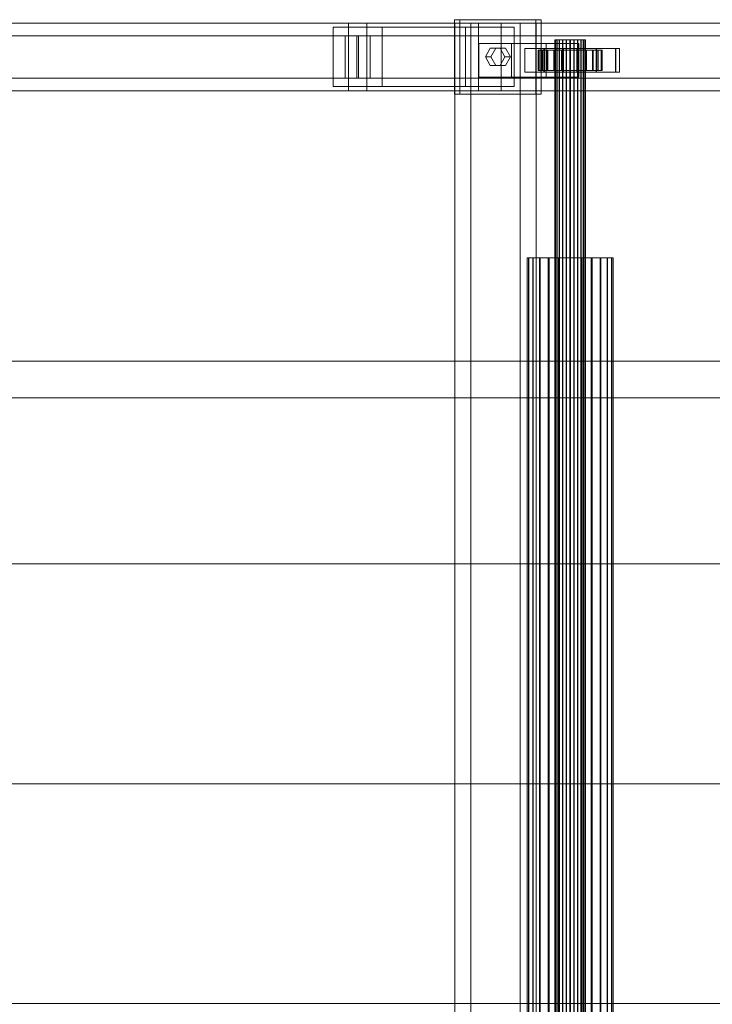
# Model space of a CAD drawing. Header units: millimetres. Extents: x -2233 to 61924, y -68080 to 6847.
# Tile 453 of 656: x 7023 to 7432, y -18130 to -17548. Entities that reach past the tile are written whole.
import ezdxf

# ---------------------------------------------------------------- set-up
doc = ezdxf.new("R2010")
doc.units = ezdxf.units.MM
doc.layers.add('superior_C01', color=7, linetype='Continuous', lineweight=0)

msp = doc.modelspace()

# ---------------------------------------------------------------- linework, layer by layer
at = {"layer": 'superior_C01'}
for p, q in [((7217.04, -17550), (6061.478, -17550)), ((6072.263, -17550), (7227.824, -17550)), ((7293.88, -17550), (6138.318, -17550)), ((6151.799, -17550), (7307.361, -17550)), ((7217.04, -17550), (7217.04, -17590)), ((7227.824, -17550), (7217.04, -17550)), ((8372.601, -17550), (7217.04, -17550)), ((7227.824, -17590), (7227.824, -17550)), ((7227.824, -17550), (8383.386, -17550)), ((7327.857, -17548), (7279.709, -17548)), ((7279.709, -17548), (7279.709, -17592)), ((7282.944, -17548), (7279.709, -17548)), ((7318.532, -17550), (7280.013, -17550)), ((7280.013, -17550), (7280.013, -18450)), ((7289.45, -17550), (7280.013, -17550)), ((7282.944, -17592), (7282.944, -17548)), ((7282.944, -17548), (7331.093, -17548)), ((7289.45, -18450), (7289.45, -17550)), ((7289.45, -17550), (7327.968, -17550)), ((7293.88, -17550), (7293.88, -17590)), ((7307.361, -17550), (7293.88, -17550)), ((8449.442, -17550), (7293.88, -17550)), ((7307.361, -17590), (7307.361, -17550)), ((7307.361, -17550), (8462.923, -17550)), ((7318.532, -18450), (7318.532, -17550)), ((7318.532, -17550), (7327.968, -17550)), ((7327.857, -17592), (7327.857, -17548)), ((7327.857, -17548), (7331.093, -17548)), ((7327.968, -17550), (7327.968, -18450)), ((7331.093, -17548), (7331.093, -17592)), ((7236.876, -17552.5), (7207.987, -17552.5)), ((7207.987, -17552.5), (7207.987, -17587.5)), ((7286.176, -17552.5), (7207.987, -17552.5)), ((7236.876, -17587.5), (7236.876, -17552.5)), ((7236.876, -17552.5), (7315.065, -17552.5)), ((7286.176, -17587.5), (7286.176, -17552.5)), ((7286.176, -17552.5), (7315.065, -17552.5)), ((7315.065, -17552.5), (7315.065, -17587.5)), ((7215.108, -17557.5), (6137.735, -17557.5)), ((6152.383, -17557.5), (7229.756, -17557.5)), ((7215.108, -17557.5), (7215.108, -17582.5)), ((7229.756, -17557.5), (7215.108, -17557.5)), ((7221.894, -17557.5), (7222.97, -17557.5)), ((7221.894, -17582.5), (7221.894, -17557.5)), ((8455.644, -17557.5), (7221.894, -17557.5)), ((7222.97, -17557.5), (7222.97, -17582.5)), ((7222.97, -17557.5), (8456.72, -17557.5)), ((7229.756, -17582.5), (7229.756, -17557.5)), ((7313.413, -17562), (7294.154, -17562)), ((7294.154, -17562), (7294.154, -17582)), ((7333.934, -17562), (7294.154, -17562)), ((7313.413, -17582), (7313.413, -17562)), ((7313.413, -17562), (7353.193, -17562)), ((7333.934, -17582), (7333.934, -17562)), ((7333.934, -17562), (7353.193, -17562)), ((7339.428, -17560), (7339.148, -17560)), ((7339.148, -17560), (7339.48, -17560)), ((7339.148, -18440), (7339.148, -17560)), ((7340.303, -17560), (7339.428, -17560)), ((7339.428, -18440), (7339.428, -17560)), ((7339.48, -17560), (7340.404, -17560)), ((7339.48, -18440), (7339.48, -17560)), ((7341.712, -17560), (7340.303, -17560)), ((7340.303, -18440), (7340.303, -17560)), ((7340.404, -17560), (7341.855, -17560)), ((7340.404, -18440), (7340.404, -17560)), ((7343.56, -17560), (7341.712, -17560)), ((7341.712, -18440), (7341.712, -17560)), ((7341.855, -17560), (7343.735, -17560)), ((7341.855, -18440), (7341.855, -17560)), ((7345.72, -17560), (7343.56, -17560)), ((7343.56, -18440), (7343.56, -17560)), ((7343.735, -17560), (7345.915, -17560)), ((7343.735, -18440), (7343.735, -17560)), ((7348.046, -17560), (7345.72, -17560)), ((7345.72, -18440), (7345.72, -17560)), ((7345.915, -17560), (7348.248, -17560)), ((7345.915, -18440), (7345.915, -17560)), ((7350.379, -17560), (7348.046, -17560)), ((7348.046, -18440), (7348.046, -17560)), ((7348.248, -17560), (7350.574, -17560)), ((7348.248, -18440), (7348.248, -17560)), ((7352.559, -17560), (7350.379, -17560)), ((7350.379, -18440), (7350.379, -17560)), ((7350.574, -17560), (7352.734, -17560)), ((7350.574, -18440), (7350.574, -17560)), ((7354.439, -17560), (7352.559, -17560)), ((7352.559, -18440), (7352.559, -17560)), ((7352.734, -17560), (7354.582, -17560)), ((7352.734, -18440), (7352.734, -17560)), ((7353.193, -17562), (7353.193, -17582)), ((7355.89, -17560), (7354.439, -17560)), ((7354.439, -18440), (7354.439, -17560)), ((7354.582, -17560), (7355.991, -17560)), ((7354.582, -18440), (7354.582, -17560)), ((7356.814, -17560), (7355.89, -17560)), ((7355.89, -18440), (7355.89, -17560)), ((7355.991, -17560), (7356.866, -17560)), ((7355.991, -18440), (7355.991, -17560)), ((7357.146, -17560), (7356.814, -17560)), ((7356.814, -17560), (7356.814, -18440)), ((7356.866, -17560), (7357.146, -17560)), ((7356.866, -18440), (7356.866, -17560)), ((7357.146, -18440), (7357.146, -17560)), ((7298.005, -17570), (7300.894, -17564.804)), ((7300.894, -17564.804), (7306.672, -17564.804)), ((7304.13, -17564.804), (7300.894, -17564.804)), ((7304.13, -17564.804), (7301.241, -17570)), ((7309.908, -17564.804), (7304.13, -17564.804)), ((7306.672, -17564.804), (7309.561, -17570)), ((7309.908, -17564.804), (7306.672, -17564.804)), ((7312.796, -17570), (7309.908, -17564.804)), ((7332.855, -17565), (7321.3, -17565)), ((7321.3, -17565), (7321.3, -17579)), ((7332.624, -17565), (7321.3, -17565)), ((7329.741, -17566), (7329.148, -17566)), ((7329.148, -17566), (7339.148, -17566)), ((7329.148, -17578), (7329.148, -17566)), ((7329.148, -17566), (7329.851, -17566)), ((7331.587, -17566), (7329.741, -17566)), ((7329.741, -17566), (7339.428, -17566)), ((7329.741, -17578), (7329.741, -17566)), ((7329.851, -17566), (7339.48, -17566)), ((7329.851, -17578), (7329.851, -17566)), ((7329.851, -17566), (7331.8, -17566)), ((7375.148, -17565), (7330.852, -17565)), ((7330.852, -17565), (7330.852, -17579)), ((7333.009, -17565), (7330.852, -17565)), ((7334.562, -17566), (7331.587, -17566)), ((7331.587, -17566), (7340.303, -17566)), ((7331.587, -17578), (7331.587, -17566)), ((7331.8, -17566), (7340.404, -17566)), ((7331.8, -17578), (7331.8, -17566)), ((7331.8, -17566), (7334.863, -17566)), ((7332.624, -17579), (7332.624, -17565)), ((7332.624, -17565), (7344.179, -17565)), ((7332.855, -17579), (7332.855, -17565)), ((7332.855, -17565), (7344.179, -17565)), ((7333.009, -17579), (7333.009, -17565)), ((7333.009, -17565), (7377.305, -17565)), ((7338.463, -17566), (7334.562, -17566)), ((7334.562, -17566), (7341.712, -17566)), ((7334.562, -17578), (7334.562, -17566)), ((7334.863, -17566), (7341.855, -17566)), ((7334.863, -17578), (7334.863, -17566)), ((7334.863, -17566), (7338.832, -17566)), ((7343.024, -17566), (7338.463, -17566)), ((7338.463, -17566), (7343.56, -17566)), ((7338.463, -17578), (7338.463, -17566)), ((7338.832, -17566), (7343.735, -17566)), ((7338.832, -17578), (7338.832, -17566)), ((7338.832, -17566), (7343.435, -17566)), ((7339.148, -17566), (7339.428, -17566)), ((7339.148, -17566), (7339.148, -17578)), ((7339.48, -17566), (7339.148, -17566)), ((7339.428, -17566), (7340.303, -17566)), ((7339.428, -17566), (7339.428, -17578)), ((7339.48, -17566), (7339.48, -17578)), ((7340.404, -17566), (7339.48, -17566)), ((7340.303, -17566), (7341.712, -17566)), ((7340.303, -17566), (7340.303, -17578)), ((7340.404, -17566), (7340.404, -17578)), ((7341.855, -17566), (7340.404, -17566)), ((7341.712, -17566), (7343.56, -17566)), ((7341.712, -17566), (7341.712, -17578)), ((7341.855, -17566), (7341.855, -17578)), ((7343.735, -17566), (7341.855, -17566)), ((7347.934, -17566), (7343.024, -17566)), ((7343.024, -17566), (7345.72, -17566)), ((7343.024, -17578), (7343.024, -17566)), ((7343.435, -17566), (7345.915, -17566)), ((7343.435, -17578), (7343.435, -17566)), ((7343.435, -17566), (7348.36, -17566)), ((7343.56, -17566), (7345.72, -17566)), ((7343.56, -17566), (7343.56, -17578)), ((7343.735, -17566), (7343.735, -17578)), ((7345.915, -17566), (7343.735, -17566)), ((7344.179, -17565), (7344.179, -17579)), ((7345.72, -17566), (7348.046, -17566)), ((7345.72, -17566), (7345.72, -17578)), ((7345.915, -17566), (7345.915, -17578)), ((7348.248, -17566), (7345.915, -17566)), ((7352.859, -17566), (7347.934, -17566)), ((7347.934, -17566), (7348.046, -17566)), ((7347.934, -17578), (7347.934, -17566)), ((7348.046, -17566), (7350.379, -17566)), ((7348.046, -17566), (7348.046, -17578)), ((7348.36, -17566), (7348.248, -17566)), ((7348.248, -17566), (7348.248, -17578)), ((7350.574, -17566), (7348.248, -17566)), ((7348.36, -17578), (7348.36, -17566)), ((7348.36, -17566), (7353.27, -17566)), ((7352.859, -17566), (7350.379, -17566)), ((7350.379, -17566), (7352.559, -17566)), ((7350.379, -17566), (7350.379, -17578)), ((7353.27, -17566), (7350.574, -17566)), ((7350.574, -17566), (7350.574, -17578)), ((7352.734, -17566), (7350.574, -17566)), ((7363.67, -17565), (7352.115, -17565)), ((7352.115, -17565), (7352.115, -17579)), ((7363.439, -17565), (7352.115, -17565)), ((7357.462, -17566), (7352.559, -17566)), ((7352.559, -17566), (7354.439, -17566)), ((7352.559, -17566), (7352.559, -17578)), ((7357.831, -17566), (7352.734, -17566)), ((7352.734, -17566), (7352.734, -17578)), ((7354.582, -17566), (7352.734, -17566)), ((7357.462, -17566), (7352.859, -17566)), ((7352.859, -17578), (7352.859, -17566)), ((7353.27, -17578), (7353.27, -17566)), ((7353.27, -17566), (7357.831, -17566)), ((7361.431, -17566), (7354.439, -17566)), ((7354.439, -17566), (7355.89, -17566)), ((7354.439, -17566), (7354.439, -17578)), ((7361.732, -17566), (7354.582, -17566)), ((7354.582, -17566), (7354.582, -17578)), ((7355.991, -17566), (7354.582, -17566)), ((7364.494, -17566), (7355.89, -17566)), ((7355.89, -17566), (7356.814, -17566)), ((7355.89, -17566), (7355.89, -17578)), ((7364.707, -17566), (7355.991, -17566)), ((7355.991, -17566), (7355.991, -17578)), ((7356.866, -17566), (7355.991, -17566)), ((7356.814, -17566), (7366.443, -17566)), ((7356.814, -17578), (7356.814, -17566)), ((7356.814, -17566), (7357.146, -17566)), ((7366.553, -17566), (7356.866, -17566)), ((7356.866, -17566), (7356.866, -17578)), ((7357.146, -17566), (7356.866, -17566)), ((7367.146, -17566), (7357.146, -17566)), ((7357.146, -17566), (7357.146, -17578)), ((7361.431, -17566), (7357.462, -17566)), ((7357.462, -17578), (7357.462, -17566)), ((7357.831, -17578), (7357.831, -17566)), ((7357.831, -17566), (7361.732, -17566)), ((7364.494, -17566), (7361.431, -17566)), ((7361.431, -17578), (7361.431, -17566)), ((7361.732, -17578), (7361.732, -17566)), ((7361.732, -17566), (7364.707, -17566)), ((7363.439, -17579), (7363.439, -17565)), ((7363.439, -17565), (7374.994, -17565)), ((7363.67, -17579), (7363.67, -17565)), ((7363.67, -17565), (7374.994, -17565)), ((7366.443, -17566), (7364.494, -17566)), ((7364.494, -17578), (7364.494, -17566)), ((7364.707, -17578), (7364.707, -17566)), ((7364.707, -17566), (7366.553, -17566)), ((7366.443, -17566), (7366.443, -17578)), ((7367.146, -17566), (7366.443, -17566)), ((7366.553, -17578), (7366.553, -17566)), ((7366.553, -17566), (7367.146, -17566)), ((7367.146, -17578), (7367.146, -17566)), ((7374.994, -17565), (7374.994, -17579)), ((7375.148, -17579), (7375.148, -17565)), ((7375.148, -17565), (7377.305, -17565)), ((7377.305, -17565), (7377.305, -17579)), ((7300.894, -17575.196), (7298.005, -17570)), ((7298.005, -17570), (7301.241, -17570)), ((7301.241, -17570), (7304.13, -17575.196)), ((7309.561, -17570), (7306.672, -17575.196)), ((7312.796, -17570), (7309.561, -17570)), ((7309.908, -17575.196), (7312.796, -17570)), ((7306.672, -17575.196), (7300.894, -17575.196)), ((7304.13, -17575.196), (7300.894, -17575.196)), ((7304.13, -17575.196), (7309.908, -17575.196)), ((7309.908, -17575.196), (7306.672, -17575.196)), ((7321.3, -17579), (7332.855, -17579)), ((7321.3, -17579), (7332.624, -17579)), ((7339.148, -17578), (7329.148, -17578)), ((7329.148, -17578), (7329.741, -17578)), ((7329.851, -17578), (7329.148, -17578)), ((7339.428, -17578), (7329.741, -17578)), ((7329.741, -17578), (7331.587, -17578)), ((7339.48, -17578), (7329.851, -17578)), ((7331.8, -17578), (7329.851, -17578)), ((7330.852, -17579), (7375.148, -17579)), ((7330.852, -17579), (7333.009, -17579)), ((7340.303, -17578), (7331.587, -17578)), ((7331.587, -17578), (7334.562, -17578)), ((7340.404, -17578), (7331.8, -17578)), ((7334.863, -17578), (7331.8, -17578)), ((7344.179, -17579), (7332.624, -17579)), ((7344.179, -17579), (7332.855, -17579)), ((7377.305, -17579), (7333.009, -17579)), ((7341.712, -17578), (7334.562, -17578)), ((7334.562, -17578), (7338.463, -17578)), ((7341.855, -17578), (7334.863, -17578)), ((7338.832, -17578), (7334.863, -17578)), ((7343.56, -17578), (7338.463, -17578)), ((7338.463, -17578), (7343.024, -17578)), ((7343.735, -17578), (7338.832, -17578)), ((7343.435, -17578), (7338.832, -17578)), ((7339.428, -17578), (7339.148, -17578)), ((7339.148, -17578), (7339.48, -17578)), ((7340.303, -17578), (7339.428, -17578)), ((7339.48, -17578), (7340.404, -17578)), ((7341.712, -17578), (7340.303, -17578)), ((7340.404, -17578), (7341.855, -17578)), ((7343.56, -17578), (7341.712, -17578)), ((7341.855, -17578), (7343.735, -17578)), ((7345.72, -17578), (7343.024, -17578)), ((7343.024, -17578), (7347.934, -17578)), ((7345.915, -17578), (7343.435, -17578)), ((7348.36, -17578), (7343.435, -17578)), ((7345.72, -17578), (7343.56, -17578)), ((7343.735, -17578), (7345.915, -17578)), ((7348.046, -17578), (7345.72, -17578)), ((7345.915, -17578), (7348.248, -17578)), ((7348.046, -17578), (7347.934, -17578)), ((7347.934, -17578), (7352.859, -17578)), ((7350.379, -17578), (7348.046, -17578)), ((7348.248, -17578), (7348.36, -17578)), ((7348.248, -17578), (7350.574, -17578)), ((7353.27, -17578), (7348.36, -17578)), ((7352.559, -17578), (7350.379, -17578)), ((7350.379, -17578), (7352.859, -17578)), ((7350.574, -17578), (7353.27, -17578)), ((7350.574, -17578), (7352.734, -17578)), ((7352.115, -17579), (7363.67, -17579)), ((7352.115, -17579), (7363.439, -17579)), ((7354.439, -17578), (7352.559, -17578)), ((7352.559, -17578), (7357.462, -17578)), ((7352.734, -17578), (7357.831, -17578)), ((7352.734, -17578), (7354.582, -17578)), ((7352.859, -17578), (7357.462, -17578)), ((7357.831, -17578), (7353.27, -17578)), ((7355.89, -17578), (7354.439, -17578)), ((7354.439, -17578), (7361.431, -17578)), ((7354.582, -17578), (7361.732, -17578)), ((7354.582, -17578), (7355.991, -17578)), ((7356.814, -17578), (7355.89, -17578)), ((7355.89, -17578), (7364.494, -17578)), ((7355.991, -17578), (7364.707, -17578)), ((7355.991, -17578), (7356.866, -17578)), ((7366.443, -17578), (7356.814, -17578)), ((7357.146, -17578), (7356.814, -17578)), ((7356.866, -17578), (7366.553, -17578)), ((7356.866, -17578), (7357.146, -17578)), ((7357.146, -17578), (7367.146, -17578)), ((7357.462, -17578), (7361.431, -17578)), ((7361.732, -17578), (7357.831, -17578)), ((7361.431, -17578), (7364.494, -17578)), ((7364.707, -17578), (7361.732, -17578)), ((7374.994, -17579), (7363.439, -17579)), ((7374.994, -17579), (7363.67, -17579)), ((7364.494, -17578), (7366.443, -17578)), ((7366.553, -17578), (7364.707, -17578)), ((7366.443, -17578), (7367.146, -17578)), ((7367.146, -17578), (7366.553, -17578)), ((7377.305, -17579), (7375.148, -17579)), ((6137.735, -17582.5), (7215.108, -17582.5)), ((6152.383, -17582.5), (7229.756, -17582.5)), ((7215.108, -17582.5), (7229.756, -17582.5)), ((7222.97, -17582.5), (7221.894, -17582.5)), ((7221.894, -17582.5), (8455.644, -17582.5)), ((7222.97, -17582.5), (8456.72, -17582.5)), ((7294.154, -17582), (7313.413, -17582)), ((7294.154, -17582), (7333.934, -17582)), ((7353.193, -17582), (7313.413, -17582)), ((7353.193, -17582), (7333.934, -17582)), ((6061.478, -17590), (7217.04, -17590)), ((6072.263, -17590), (7227.824, -17590)), ((6138.318, -17590), (7293.88, -17590)), ((6151.799, -17590), (7307.361, -17590)), ((7207.987, -17587.5), (7236.876, -17587.5)), ((7286.176, -17587.5), (7207.987, -17587.5)), ((7217.04, -17590), (7227.824, -17590)), ((7217.04, -17590), (8372.601, -17590)), ((7227.824, -17590), (8383.386, -17590)), ((7315.065, -17587.5), (7236.876, -17587.5)), ((7315.065, -17587.5), (7286.176, -17587.5)), ((7293.88, -17590), (7307.361, -17590)), ((7293.88, -17590), (8449.442, -17590)), ((7307.361, -17590), (8462.923, -17590)), ((7279.709, -17592), (7327.857, -17592)), ((7279.709, -17592), (7282.944, -17592)), ((7331.093, -17592), (7282.944, -17592)), ((7331.093, -17592), (7327.857, -17592)), ((7323.54, -17688.85), (7322.749, -17688.85)), ((7322.749, -17688.85), (7323.688, -17688.85)), ((7322.749, -18311.15), (7322.749, -17688.85)), ((7326.009, -17688.85), (7323.54, -17688.85)), ((7323.54, -18311.15), (7323.54, -17688.85)), ((7323.688, -17688.85), (7326.293, -17688.85)), ((7323.688, -18311.15), (7323.688, -17688.85)), ((7329.987, -17688.85), (7326.009, -17688.85)), ((7326.009, -18311.15), (7326.009, -17688.85)), ((7326.293, -17688.85), (7330.389, -17688.85)), ((7326.293, -18311.15), (7326.293, -17688.85)), ((7335.202, -17688.85), (7329.987, -17688.85)), ((7329.987, -18311.15), (7329.987, -17688.85)), ((7330.389, -17688.85), (7335.694, -17688.85)), ((7330.389, -18311.15), (7330.389, -17688.85)), ((7341.299, -17688.85), (7335.202, -17688.85)), ((7335.202, -18311.15), (7335.202, -17688.85)), ((7335.694, -17688.85), (7341.848, -17688.85)), ((7335.694, -18311.15), (7335.694, -17688.85)), ((7347.863, -17688.85), (7341.299, -17688.85)), ((7341.299, -18311.15), (7341.299, -17688.85)), ((7341.848, -17688.85), (7348.431, -17688.85)), ((7341.848, -18311.15), (7341.848, -17688.85)), ((7354.446, -17688.85), (7347.863, -17688.85)), ((7347.863, -18311.15), (7347.863, -17688.85)), ((7348.431, -17688.85), (7354.995, -17688.85)), ((7348.431, -18311.15), (7348.431, -17688.85)), ((7360.6, -17688.85), (7354.446, -17688.85)), ((7354.446, -18311.15), (7354.446, -17688.85)), ((7354.995, -17688.85), (7361.092, -17688.85)), ((7354.995, -18311.15), (7354.995, -17688.85)), ((7365.905, -17688.85), (7360.6, -17688.85)), ((7360.6, -18311.15), (7360.6, -17688.85)), ((7361.092, -17688.85), (7366.307, -17688.85)), ((7361.092, -18311.15), (7361.092, -17688.85)), ((7370, -17688.85), (7365.905, -17688.85)), ((7365.905, -18311.15), (7365.905, -17688.85)), ((7366.307, -17688.85), (7370.285, -17688.85)), ((7366.307, -18311.15), (7366.307, -17688.85)), ((7372.606, -17688.85), (7370, -17688.85)), ((7370, -18311.15), (7370, -17688.85)), ((7370.285, -17688.85), (7372.754, -17688.85)), ((7370.285, -18311.15), (7370.285, -17688.85)), ((7373.545, -17688.85), (7372.606, -17688.85)), ((7372.606, -17688.85), (7372.606, -18311.15)), ((7372.754, -17688.85), (7373.545, -17688.85)), ((7372.754, -18311.15), (7372.754, -17688.85)), ((7373.545, -18311.15), (7373.545, -17688.85)), ((1103.221, -17750), (10242.208, -17750)), ((10243.564, -17750), (1104.577, -17750)), ((6622.738, -17771.702), (7566.897, -17771.702)), ((7568.505, -17771.702), (6624.345, -17771.702)), ((6641.182, -17870), (7585.341, -17870)), ((7586.949, -17870), (6642.79, -17870)), ((6641.182, -18000), (7585.341, -18000)), ((7586.949, -18000), (6642.79, -18000)), ((6641.182, -18130), (7585.341, -18130)), ((7586.949, -18130), (6642.79, -18130))]:
    msp.add_line(p, q, dxfattribs=at)

doc.saveas('drawing.dxf')
